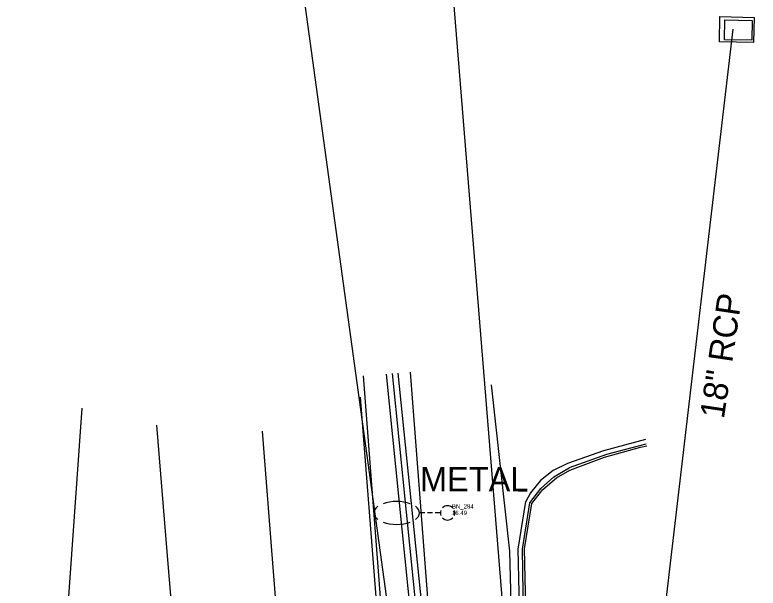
# Model space of a CAD drawing. Extents: x 509744 to 512285, y 1314862 to 1316822.
# Drawn here: x 511178.5 to 511264.1, y 1315836.6 to 1315902.6 of the extents above; entities that cross this region are included whole.
import ezdxf

# ---------------------------------------------------------------- set-up
doc = ezdxf.new("R2010")
doc.units = 0
for name, color, linetype in [('CatchBasin_ep', 7, 'Continuous'), ('CGBack_ep', 7, 'Continuous'), ('CGep_ep', 7, 'Continuous'), ('CGFace_ep', 7, 'Continuous'), ('ConcSlabs_ep', 7, 'Continuous'), ('Driveway_ep', 7, 'Continuous'), ('Fence_ep', 7, 'Continuous'), ('LaneLine_ep', 7, 'Continuous'), ('LARWLine_ep', 7, 'Continuous'), ('Luminaire_ep', 7, 'Continuous'), ('NonPlottingEle_dp', 7, 'Continuous'), ('PavtAsphalt_ep', 7, 'Continuous'), ('PipeCulvert_ep', 7, 'Continuous'), ('PMRK_ep', 7, 'Continuous'), ('Slopes_ep', 7, 'Continuous'), ('TextElevLabel', 7, 'Continuous'), ('TextPtLabel', 7, 'Continuous'), ('TextUtilLabel_ep', 7, 'Continuous'), ('WallBarrier_ep', 7, 'Continuous')]:
    doc.layers.add(name, color=color, linetype=linetype)

msp = doc.modelspace()

# ---------------------------------------------------------------- linework, layer by layer
at = {"layer": 'CatchBasin_ep'}
msp.add_lwpolyline([(511260.243, 1315901.973), (511263.376, 1315901.919), (511263.337, 1315899.634), (511260.203, 1315899.689)], close=True, dxfattribs=at)
at = {"layer": 'CGBack_ep'}
for points in [[(511251.117, 1315853.658), (511246.266, 1315852.366), (511242.125, 1315850.926)], [(511242.125, 1315850.926), (511240.479, 1315850.11), (511239.048, 1315848.957), (511237.9, 1315847.523), (511237.359, 1315846.533)], [(511241.355, 1315735.826), (511241.116, 1315743.042), (511240.652, 1315744.062), (511239.477, 1315744.685), (511238.95, 1315744.878), (511237.665, 1315779.541), (511236.57, 1315836.059), (511236.468, 1315841.058), (511237.359, 1315846.533)]]:
    msp.add_lwpolyline(points, dxfattribs=at)
at = {"layer": 'CGep_ep'}
msp.add_lwpolyline([(511235.175, 1315698.207), (511232.297, 1315734.79), (511229.957, 1315764.699), (511227.165, 1315799.407), (511224.547, 1315829.291), (511221.324, 1315861.202)], dxfattribs=at)
at = {"layer": 'CGFace_ep'}
for points in [[(511242.386, 1315850.44), (511246.656, 1315851.984), (511251.046, 1315853.147), (511251.213, 1315853.183)], [(511237.818, 1315846.379), (511239.054, 1315848.014), (511240.582, 1315849.379), (511242.347, 1315850.422), (511242.386, 1315850.44)], [(511241.835, 1315736.321), (511241.601, 1315743.05), (511241.137, 1315744.07), (511239.823, 1315745.024), (511239.145, 1315745.321), (511238.15, 1315779.551), (511237.054, 1315836.069), (511236.952, 1315841.068), (511237.818, 1315846.379)]]:
    msp.add_lwpolyline(points, dxfattribs=at)
at = {"layer": 'ConcSlabs_ep'}
msp.add_lwpolyline([(511259.691, 1315902.349), (511263.629, 1315902.247), (511263.554, 1315899.361), (511259.616, 1315899.463)], close=True, dxfattribs=at)
at = {"layer": 'Driveway_ep'}
for points in [[(511242.405, 1315850.142), (511246.414, 1315851.657), (511250.547, 1315852.793), (511251.261, 1315852.948)], [(511238.046, 1315846.302), (511239.314, 1315847.913), (511240.87, 1315849.248), (511242.405, 1315850.142)], [(511242.069, 1315736.57), (511241.841, 1315743.054), (511241.377, 1315744.074), (511239.995, 1315745.192), (511239.241, 1315745.541), (511238.39, 1315779.556), (511237.295, 1315836.074), (511237.192, 1315841.073), (511238.046, 1315846.302)]]:
    msp.add_lwpolyline(points, dxfattribs=at)
at = {"layer": 'Fence_ep'}
msp.add_lwpolyline([(511264.08, 1315735.813), (511241.41, 1315735.576), (511238.142, 1315737.694), (511235.514, 1315840.829), (511233.402, 1315859.959)], dxfattribs=at)
at = {"layer": 'LaneLine_ep'}
for points in [[(511210.099, 1315669.95), (511208.174, 1315694.876), (511206.249, 1315719.802), (511206.173, 1315720.786), (511203.993, 1315745.69), (511202.716, 1315760.288), (511200.664, 1315785.204), (511199.421, 1315800.291), (511197.369, 1315825.207), (511196.126, 1315840.295), (511194.887, 1315855.341)], [(511221.507, 1315673.405), (511219.515, 1315698.326), (511217.664, 1315721.496), (511215.672, 1315746.416), (511214.393, 1315762.427), (511212.401, 1315787.347), (511211.317, 1315800.923), (511209.325, 1315825.844), (511208.24, 1315839.42), (511207.025, 1315854.623)]]:
    msp.add_lwpolyline(points, dxfattribs=at)
at = {"layer": 'LARWLine_ep'}
msp.add_line((511227.875, 1315918.049), (511245.086, 1315705.748), dxfattribs=at)
at = {"layer": 'Luminaire_ep'}
for p, q in [((511225.721, 1315845.221), (511225.121, 1315845.221)), ((511226.621, 1315845.221), (511226.021, 1315845.221)), ((511227.521, 1315845.221), (511226.921, 1315845.221))]:
    msp.add_line(p, q, dxfattribs=at)
for start, end in [(45, 135), (159.91155, 200.08845), (339.91155, 20.08845), (225, 315)]:
    msp.add_arc((511228.346, 1315845.221), 0.825, start, end, dxfattribs=at)
for start_param, end_param in [(5.668326, 6.898045), (4.075781, 5.348997), (2.526733, 3.756452), (0.934187, 2.207405)]:
    msp.add_ellipse((511222.481, 1315845.221), major_axis=(-2.64, 0), ratio=0.5, start_param=start_param, end_param=end_param, dxfattribs=at)
at = {"layer": 'PavtAsphalt_ep'}
msp.add_lwpolyline([(511231.295, 1315708.723), (511229.081, 1315734.538), (511226.74, 1315764.447), (511223.629, 1315799.096), (511221.118, 1315828.99), (511218.659, 1315860.985)], dxfattribs=at)
at = {"layer": 'PipeCulvert_ep'}
for p, q in [((511224.304, 1315813.972), (511203.374, 1315966.044)), ((511250.875, 1315812.774), (511261.212, 1315900.892))]:
    msp.add_line(p, q, dxfattribs=at)
at = {"layer": 'PMRK_ep'}
for points in [[(511218.29, 1315858.534), (511220.241, 1315833.61), (511222.192, 1315808.686), (511222.801, 1315800.905), (511224.752, 1315775.981), (511226.703, 1315751.057), (511226.983, 1315747.471), (511229.297, 1315722.578), (511231.611, 1315697.685), (511232.435, 1315688.821), (511234.232, 1315669.479), (511235.477, 1315664.438), (511238.823, 1315656.796), (511241.485, 1315653.146), (511245.021, 1315649.115), (511246.42, 1315647.521)], [(511186.262, 1315857.265), (511184.487, 1315832.328), (511183.601, 1315819.871), (511182.09, 1315794.916), (511181.692, 1315788.34), (511180.212, 1315763.875), (511179.185, 1315738.896), (511179.092, 1315736.626), (511178.545, 1315711.632)]]:
    msp.add_lwpolyline(points, dxfattribs=at)
at = {"layer": 'Slopes_ep'}
msp.add_lwpolyline([(511235.947, 1315705.981), (511234.171, 1315734.937), (511231.831, 1315764.846), (511229.038, 1315799.571), (511226.527, 1315829.465), (511224.071, 1315861.425)], dxfattribs=at)
at = {"layer": 'WallBarrier_ep'}
for points in [[(511235.479, 1315698.23), (511235.034, 1315708.573), (511233.627, 1315725.91), (511233.609, 1315726.134), (511233.089, 1315732.497), (511233.086, 1315732.537), (511232.918, 1315734.839), (511230.577, 1315764.748), (511227.825, 1315799.465), (511225.225, 1315829.351), (511222.008, 1315861.258)], [(511236.014, 1315698.27), (511235.716, 1315708.609), (511234.299, 1315726.022), (511234.282, 1315726.239), (511233.787, 1315732.505), (511233.776, 1315732.647), (511233.583, 1315734.891), (511231.243, 1315764.8), (511228.514, 1315799.525), (511225.932, 1315829.413), (511222.656, 1315861.31)]]:
    msp.add_lwpolyline(points, dxfattribs=at)

# ---------------------------------------------------------------- texts
at = {"layer": 'NonPlottingEle_dp'}
msp.add_text('18" RCP', height=2.8, rotation=81.6003, dxfattribs=at).set_placement((511260.136, 1315855.98))
at = {"layer": 'TextElevLabel'}
msp.add_text('16.49', height=0.5, dxfattribs=at).set_placement((511228.846, 1315844.971))
at = {"layer": 'TextPtLabel'}
msp.add_text('BN_284', height=0.5, dxfattribs=at).set_placement((511228.846, 1315845.721))
at = {"layer": 'TextUtilLabel_ep'}
msp.add_text('METAL', height=2.8, rotation=359.85403, dxfattribs=at).set_placement((511225.165, 1315847.716))

doc.saveas('drawing.dxf')
